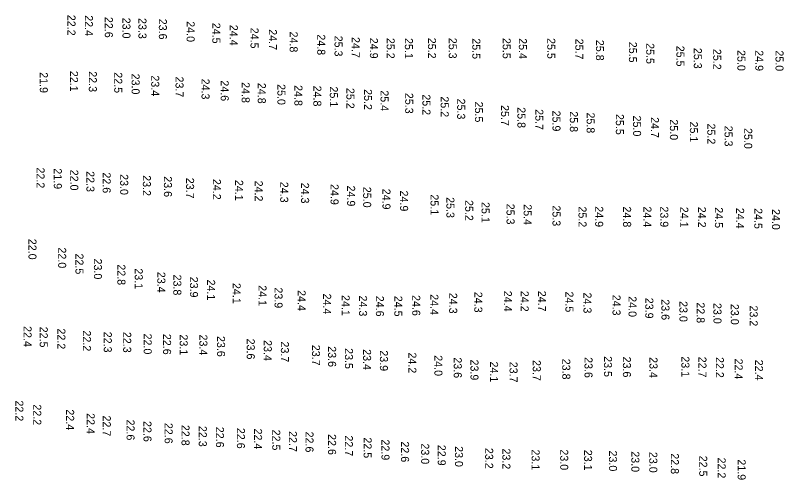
# Model space of a CAD drawing. Extents: x 988130 to 1132882, y 654656 to 841453.
# Drawn here: x 1111919.5 to 1112399.7, y 656266.4 to 656556.8 of the extents above; entities that cross this region are included whole.
import ezdxf

# ---------------------------------------------------------------- set-up
doc = ezdxf.new("R2010")
doc.units = 0
doc.layers.add('V-TOPO-SOUN', color=7, linetype='Continuous')

msp = doc.modelspace()

# ---------------------------------------------------------------- texts
at = {"layer": 'V-TOPO-SOUN'}
for s, p in [('22.2 ', (1111952.1, 656557.1)), ('22.4 ', (1111962.98, 656556.81)), ('22.6 ', (1111975.43, 656555.78)), ('23.0 ', (1111986.45, 656555.29)), ('23.3 ', (1111996.46, 656555.08)), ('23.6 ', (1112009.21, 656554.65)), ('24.0 ', (1112026.57, 656553.09)), ('24.5 ', (1112042.65, 656552.11)), ('24.4 ', (1112053.53, 656550.84)), ('24.5 ', (1112066.5, 656549.04)), ('24.7 ', (1112077.97, 656548.06)), ('24.8 ', (1112090.98, 656546.63)), ('24.8 ', (1112108.19, 656544.89)), ('25.3 ', (1112119, 656544.05)), ('24.7 ', (1112129.79, 656543.2)), ('24.9 ', (1112141.11, 656542.72)), ('25.2 ', (1112151.57, 656542.66)), ('25.1 ', (1112162.96, 656542.58)), ('25.2 ', (1112177.41, 656542.74)), ('25.3 ', (1112190.38, 656542.71)), ('25.5 ', (1112205.12, 656542.42)), ('25.5 ', (1112224.09, 656542.62)), ('25.4 ', (1112234.2, 656542.48)), ('25.5 ', (1112251.95, 656542.55)), ('25.7 ', (1112269.51, 656542.18)), ('25.8 ', (1112282.39, 656541.44)), ('25.5 ', (1112302.99, 656540.23)), ('25.5 ', (1112313.82, 656539.37)), ('25.5 ', (1112332.67, 656537.75)), ('25.3 ', (1112343.55, 656536.41)), ('25.2 ', (1112355.67, 656535.79)), ('25.0 ', (1112370.77, 656535.04)), ('24.9 ', (1112381.96, 656534.94)), ('25.0 ', (1112394.6, 656534.85)), ('21.9 ', (1111934.8, 656521.19)), ('22.1 ', (1111953.69, 656522.03)), ('22.3 ', (1111965.44, 656521.78)), ('22.5 ', (1111981.32, 656521.15)), ('23.0 ', (1111992.18, 656520.31)), ('23.4 ', (1112004.44, 656519.21)), ('23.7 ', (1112019.62, 656518.5)), ('24.3 ', (1112035.88, 656517.18)), ('24.6 ', (1112047.87, 656516.11)), ('24.8 ', (1112060.97, 656514.98)), ('24.8 ', (1112071.05, 656514.53)), ('25.0 ', (1112083.29, 656513.74)), ('24.8 ', (1112093.93, 656513.11)), ('24.8 ', (1112105.75, 656512.81)), ('25.1 ', (1112116.06, 656512.28)), ('25.2 ', (1112126.43, 656511.37)), ('25.2 ', (1112137.43, 656510.6)), ('25.4 ', (1112147.75, 656509.87)), ('25.3 ', (1112163.17, 656508.28)), ('25.2 ', (1112173.94, 656507.35)), ('25.2 ', (1112185.35, 656506.09)), ('25.3 ', (1112195.64, 656504.7)), ('25.5 ', (1112206.75, 656502.83)), ('25.7 ', (1112223.07, 656500.63)), ('25.8 ', (1112233.33, 656499.28)), ('25.7 ', (1112244.47, 656498.07)), ('25.9 ', (1112255.21, 656497.18)), ('25.8 ', (1112266.07, 656496.74)), ('25.8 ', (1112276.58, 656496.01)), ('25.5 ', (1112294.81, 656495.07)), ('25.0 ', (1112305.58, 656494.08)), ('24.7 ', (1112316.73, 656493.1)), ('25.0 ', (1112328.61, 656491.72)), ('25.1 ', (1112341.09, 656490.34)), ('25.2 ', (1112352, 656489.11)), ('25.3 ', (1112362.78, 656487.75)), ('25.0 ', (1112375.03, 656486.28)), ('22.2 ', (1111932.77, 656461.62)), ('21.9 ', (1111943.56, 656461.08)), ('22.0 ', (1111953.85, 656460.22)), ('22.3 ', (1111963.93, 656459.29)), ('22.6 ', (1111974.08, 656458.54)), ('23.0 ', (1111985.04, 656457.44)), ('23.2 ', (1111999.21, 656456.77)), ('23.6 ', (1112012.37, 656456.11)), ('23.7 ', (1112026.22, 656455.17)), ('24.2 ', (1112042.99, 656454.45)), ('24.1 ', (1112056.89, 656453.82)), ('24.2 ', (1112069.17, 656453.38)), ('24.3 ', (1112085.06, 656452.63)), ('24.3 ', (1112098.11, 656452.1)), ('24.9 ', (1112116.53, 656451.26)), ('24.9 ', (1112126.88, 656450.3)), ('25.0 ', (1112136.9, 656449.51)), ('24.9 ', (1112148.96, 656448.33)), ('24.9 ', (1112159.97, 656447.17)), ('25.1 ', (1112179.01, 656444.79)), ('25.3 ', (1112188.91, 656443.05)), ('25.2 ', (1112200.66, 656441.24)), ('25.1 ', (1112210.9, 656440.01)), ('25.3 ', (1112226.51, 656438.95)), ('25.4 ', (1112237.22, 656438.61)), ('25.3 ', (1112255.22, 656437.88)), ('25.2 ', (1112271.48, 656437.23)), ('24.9 ', (1112281.91, 656437.33)), ('24.8 ', (1112299.37, 656437.2)), ('24.4 ', (1112312.05, 656437.22)), ('23.9 ', (1112322.59, 656437.26)), ('24.1 ', (1112335.06, 656436.98)), ('24.2 ', (1112346.14, 656437.03)), ('24.5 ', (1112356.73, 656436.71)), ('24.4 ', (1112369.98, 656436.34)), ('24.5 ', (1112381.35, 656436.17)), ('24.0 ', (1112392.41, 656435.62)), ('22.0 ', (1111927.7, 656416.99)), ('22.0 ', (1111946.28, 656411.58)), ('22.5 ', (1111957.08, 656407.78)), ('23.0 ', (1111968.62, 656404.64)), ('22.8 ', (1111983.31, 656401.04)), ('23.1 ', (1111994.14, 656398.53)), ('23.4 ', (1112008.26, 656396.34)), ('23.8 ', (1112018.26, 656394.63)), ('23.9 ', (1112028.64, 656393.31)), ('24.1 ', (1112039.38, 656391.49)), ('24.1 ', (1112055.33, 656389.38)), ('24.1 ', (1112071.51, 656387.96)), ('23.9 ', (1112081.51, 656386.59)), ('24.4 ', (1112095.94, 656384.91)), ('24.4 ', (1112111.89, 656382.72)), ('24.1 ', (1112123.48, 656381.85)), ('24.3 ', (1112134.33, 656381.52)), ('24.6 ', (1112144.86, 656381.36)), ('24.5 ', (1112156.37, 656381.35)), ('24.6 ', (1112167.57, 656381.81)), ('24.4 ', (1112178.9, 656382.35)), ('24.3 ', (1112190.66, 656383.2)), ('24.3 ', (1112206.36, 656383.85)), ('24.4 ', (1112224.81, 656384.51)), ('24.2 ', (1112235.32, 656384.43)), ('24.7 ', (1112246.17, 656384.49)), ('24.5 ', (1112263.3, 656384.02)), ('24.3 ', (1112274.59, 656383.38)), ('24.3 ', (1112292.74, 656382.02)), ('24.0 ', (1112302.73, 656381.08)), ('23.9 ', (1112313.24, 656380.12)), ('23.6 ', (1112323.31, 656379.16)), ('23.0 ', (1112334.57, 656378.03)), ('22.8 ', (1112345.3, 656377.25)), ('23.0 ', (1112355.83, 656376.85)), ('23.0 ', (1112366.67, 656376.26)), ('23.2 ', (1112378.47, 656375.29)), ('22.4 ', (1111924.66, 656362.41)), ('22.5 ', (1111934.77, 656362.03)), ('22.2 ', (1111945.79, 656360.92)), ('22.2 ', (1111961.75, 656359.65)), ('22.3 ', (1111974.79, 656358.88)), ('22.3 ', (1111986.91, 656358.78)), ('22.0 ', (1111999.73, 656357.72)), ('22.6 ', (1112011.84, 656357.53)), ('23.1 ', (1112022.24, 656357.18)), ('23.4 ', (1112034.54, 656357.12)), ('23.6 ', (1112045.57, 656356.22)), ('23.6 ', (1112064.14, 656354.56)), ('23.4 ', (1112074.78, 656353.64)), ('23.7 ', (1112085.48, 656352.77)), ('23.7 ', (1112104.94, 656350.69)), ('23.6 ', (1112114.98, 656349.8)), ('23.5 ', (1112125.51, 656348.6)), ('23.4 ', (1112136.84, 656347.96)), ('23.9 ', (1112147.36, 656347.25)), ('24.2 ', (1112165.16, 656345.89)), ('24.0 ', (1112181.41, 656344.17)), ('23.6 ', (1112193.51, 656342.87)), ('23.6 ', (1112275.24, 656342.99)), ('23.5 ', (1112287.41, 656343.58)), ('23.6 ', (1112299.23, 656343.31)), ('23.4 ', (1112315.84, 656342.97)), ('23.1 ', (1112335.79, 656343.48)), ('22.7 ', (1112346.45, 656343.26)), ('22.2 ', (1112357.3, 656343.04)), ('23.9 ', (1112203.96, 656341.48)), ('24.1 ', (1112216.21, 656340.22)), ('23.7 ', (1112228.38, 656340.1)), ('23.7 ', (1112242.91, 656341.16)), ('23.8 ', (1112261.33, 656341.99)), ('22.4 ', (1112369.09, 656342.08)), ('22.4 ', (1112381.81, 656341.39)), ('22.2 ', (1111919.52, 656315.88)), ('22.2 ', (1111930.71, 656313.43)), ('22.4 ', (1111951.26, 656310.3)), ('22.4 ', (1111964.11, 656307.94)), ('22.7 ', (1111974.15, 656306.47)), ('22.6 ', (1111989.02, 656303.93)), ('22.6 ', (1111999.59, 656303.02)), ('22.6 ', (1112012.8, 656301.85)), ('22.8 ', (1112023.36, 656300.61)), ('22.3 ', (1112034.15, 656299.95)), ('22.6 ', (1112044.89, 656299.41)), ('22.6 ', (1112058, 656298.73)), ('22.4 ', (1112068.71, 656298.29)), ('22.5 ', (1112080.09, 656297.64)), ('22.7 ', (1112090.49, 656296.73)), ('22.6 ', (1112100.85, 656296.4)), ('22.6 ', (1112114.97, 656294.83)), ('22.7 ', (1112125.47, 656294.01)), ('22.5 ', (1112137.18, 656292.8)), ('22.9 ', (1112148.34, 656291.49)), ('22.6 ', (1112160.58, 656290.27)), ('23.0 ', (1112173.16, 656289.01)), ('22.9 ', (1112183.49, 656288.12)), ('23.0 ', (1112194.28, 656287.31)), ('23.2 ', (1112213.14, 656286.2)), ('23.2 ', (1112223.92, 656285.84)), ('23.1 ', (1112242.17, 656285.23)), ('23.0 ', (1112260.05, 656285.27)), ('23.1 ', (1112274.97, 656285.03)), ('23.0 ', (1112290.52, 656284.57)), ('23.0 ', (1112304.5, 656284.09)), ('23.0 ', (1112315.71, 656283.7)), ('22.8 ', (1112329.2, 656282.83)), ('22.5 ', (1112346.93, 656281.35)), ('22.2 ', (1112358.45, 656280.17)), ('21.9 ', (1112370.94, 656279.05))]:
    msp.add_text(s, height=5, rotation=270, dxfattribs=at).set_placement(p)

doc.saveas('drawing.dxf')
